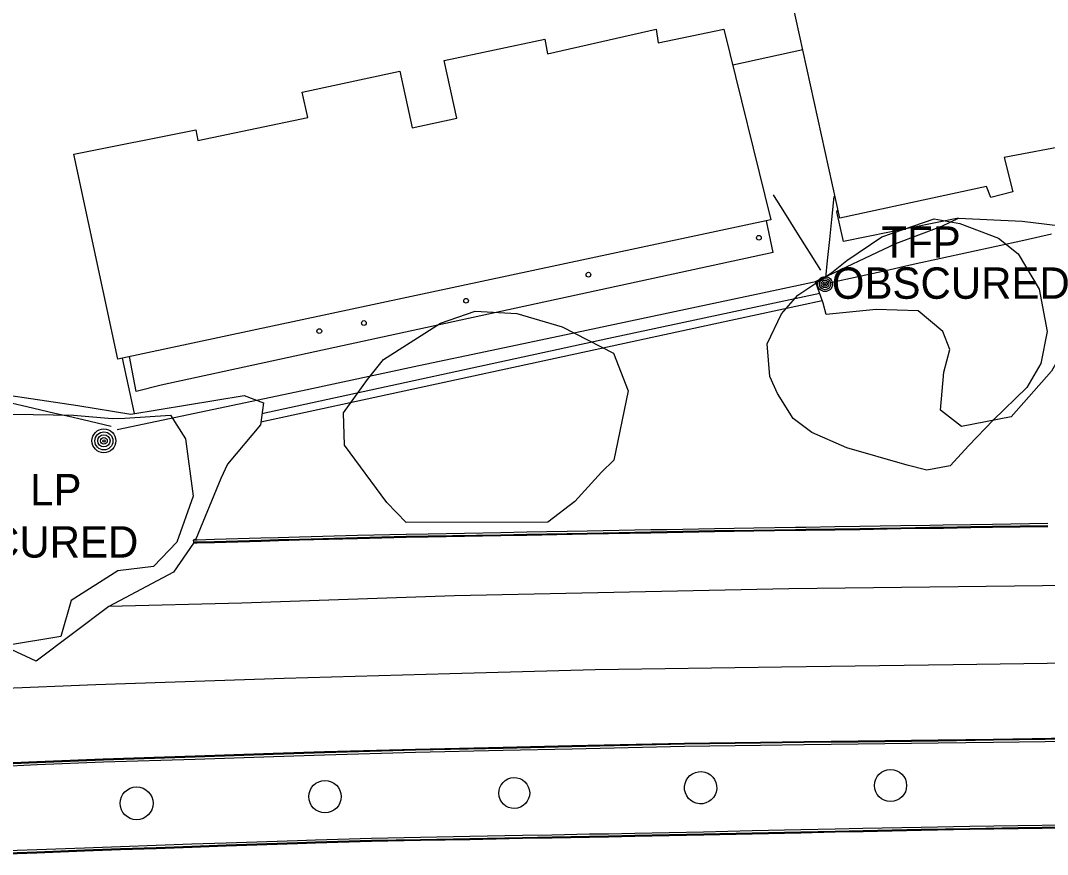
# Model space of a CAD drawing. Extents: x 368532 to 392481, y 10654822 to 10676899.
# Drawn here: x 388315.1 to 388478.7, y 10655694.6 to 10655827.5 of the extents above; entities that cross this region are included whole.
import ezdxf

# ---------------------------------------------------------------- set-up
doc = ezdxf.new("R2010")
doc.units = 0
for name, color, linetype in [('p_Catenary', 7, 'Continuous'), ('p_dtm obscured area', 7, 'Continuous'), ('p_dtm slab', 7, 'Continuous'), ('p_road - paved curb', 7, 'Continuous'), ('p_road paint stripe', 7, 'Continuous'), ('p_structure building', 7, 'Continuous'), ('p_structure fence', 7, 'Continuous'), ('p_structure unidentified', 7, 'Continuous'), ('p_structure wall', 7, 'Continuous'), ('p_utility general pole', 7, 'Continuous'), ('p_veg woods', 7, 'Continuous')]:
    doc.layers.add(name, color=color, linetype=linetype)

msp = doc.modelspace()

# ---------------------------------------------------------------- linework, layer by layer
at = {"layer": 'p_Catenary'}
for points in [[(388442.61, 10655787.67), (388440.42, 10655791.15), (388439.07, 10655793.31), (388436.6, 10655797.24), (388435.22, 10655799.44), (388435.06, 10655799.69), (388435.06, 10655799.69)], [(388443.38, 10655786.44), (388443.67, 10655789.21), (388444.01, 10655792.56), (388444.33, 10655795.73), (388444.7, 10655799.42)], [(388444.13, 10655785.72), (388448.53, 10655786.68), (388452.93, 10655787.65), (388457.33, 10655788.62), (388461.73, 10655789.58), (388466.13, 10655790.55), (388470.52, 10655791.52), (388474.92, 10655792.48), (388479.32, 10655793.45)], [(388330.53, 10655762.28), (388360.02, 10655768.53), (388378.57, 10655772.47), (388390.19, 10655774.93), (388401.8, 10655777.39), (388433.29, 10655784.07), (388443.04, 10655786.13)], [(388286.94, 10655772.71), (388289.18, 10655772.19), (388291.43, 10655771.67), (388293.67, 10655771.15), (388295.91, 10655770.63), (388298.16, 10655770.11), (388300.4, 10655769.59), (388302.64, 10655769.07), (388304.89, 10655768.56), (388307.13, 10655768.04), (388309.38, 10655767.52), (388311.62, 10655767), (388313.86, 10655766.48), (388316.11, 10655765.96), (388318.35, 10655765.44), (388320.59, 10655764.92), (388322.84, 10655764.41), (388325.08, 10655763.89), (388327.33, 10655763.37), (388329.57, 10655762.85)]]:
    msp.add_lwpolyline(points, dxfattribs=at)
at = {"layer": 'p_dtm obscured area'}
msp.add_lwpolyline([(388484.99, 10655785.36), (388482.15, 10655776.49), (388479.32, 10655771.61), (388472.94, 10655764.3), (388465.02, 10655762.77), (388461.67, 10655765.37), (388462.18, 10655771.44), (388463.16, 10655775.03), (388462.06, 10655777.93), (388458.08, 10655781.22), (388451.39, 10655781.41), (388443.43, 10655780.61), (388442.98, 10655782.43), (388441.76, 10655785.87), (388454.55, 10655791.92), (388461.89, 10655794.68), (388464.53, 10655795.94), (388474.65, 10655795.48), (388484.68, 10655794.26), (388485.23, 10655791.45)], close=True, dxfattribs=at)
msp.add_lwpolyline([(388305.66, 10655768.87), (388324.26, 10655766.1), (388332.7, 10655764.74), (388350.75, 10655767.7), (388353.85, 10655766.56), (388353.34, 10655763.03), (388348.07, 10655756.77), (388347.01, 10655754.51), (388343.04, 10655744.82), (388342.65, 10655744.67), (388342.66, 10655744.32), (388342.66, 10655744.17), (388339.47, 10655739.55), (388329.21, 10655734.07), (388317.63, 10655725.37), (388307.41, 10655730.13)], dxfattribs=at)
at = {"layer": 'p_dtm slab'}
for p, q in [((388445.14, 10655797), (388445.33, 10655797.25)), ((388435.02, 10655790.51), (388433.96, 10655795.56)), ((388446.21, 10655792.26), (388445.14, 10655797)), ((388464.53, 10655795.94), (388446.21, 10655792.26)), ((388435.02, 10655790.51), (388394.09, 10655781.65)), ((388394.09, 10655781.65), (388337.54, 10655769.34)), ((388333.56, 10655768.35), (388332.5, 10655773.9)), ((388337.54, 10655769.34), (388333.56, 10655768.35))]:
    msp.add_line(p, q, dxfattribs=at)
at = {"layer": 'p_road - paved curb'}
for p, q in [((388425.64, 10655746.47), (388418.09, 10655746.33)), ((388431.91, 10655746.57), (388425.64, 10655746.47)), ((388438.58, 10655746.68), (388431.91, 10655746.57)), ((388440.19, 10655746.7), (388438.58, 10655746.68)), ((388444.84, 10655746.77), (388440.19, 10655746.7)), ((388448.8, 10655746.83), (388444.84, 10655746.77)), ((388448.81, 10655746.48), (388444.85, 10655746.42)), ((388455.31, 10655746.94), (388448.8, 10655746.83)), ((388455.32, 10655746.59), (388448.81, 10655746.48)), ((388455.32, 10655746.44), (388448.81, 10655746.33)), ((388459.96, 10655747.01), (388455.31, 10655746.94)), ((388459.97, 10655746.66), (388455.32, 10655746.59)), ((388459.97, 10655746.51), (388455.32, 10655746.44)), ((388462.11, 10655747.04), (388459.96, 10655747.01)), ((388462.12, 10655746.69), (388459.97, 10655746.66)), ((388462.12, 10655746.54), (388459.97, 10655746.51)), ((388466.49, 10655747.11), (388462.11, 10655747.04)), ((388466.5, 10655746.76), (388462.12, 10655746.69)), ((388466.5, 10655746.61), (388462.12, 10655746.54)), ((388469.95, 10655747.17), (388466.49, 10655747.11)), ((388469.96, 10655746.82), (388466.5, 10655746.76)), ((388469.96, 10655746.67), (388466.5, 10655746.61)), ((388478.74, 10655747.29), (388469.95, 10655747.17)), ((388478.75, 10655746.94), (388469.96, 10655746.82)), ((388478.75, 10655746.79), (388469.96, 10655746.67)), ((388353.43, 10655744.96), (388346.04, 10655744.76)), ((388356.19, 10655745.04), (388353.43, 10655744.96)), ((388359.57, 10655745.14), (388356.19, 10655745.04)), ((388368.8, 10655745.39), (388359.57, 10655745.14)), ((388368.81, 10655745.04), (388359.58, 10655744.79)), ((388368.81, 10655744.89), (388359.58, 10655744.64)), ((388376.56, 10655745.58), (388368.8, 10655745.39)), ((388376.57, 10655745.23), (388368.81, 10655745.04)), ((388376.57, 10655745.08), (388368.81, 10655744.89)), ((388380.05, 10655745.64), (388376.56, 10655745.58)), ((388380.06, 10655745.29), (388376.57, 10655745.23)), ((388380.06, 10655745.14), (388376.57, 10655745.08)), ((388391.62, 10655745.83), (388380.05, 10655745.64)), ((388391.63, 10655745.48), (388380.06, 10655745.29)), ((388391.63, 10655745.33), (388380.06, 10655745.14)), ((388395.75, 10655745.92), (388391.62, 10655745.83)), ((388395.76, 10655745.57), (388391.63, 10655745.48)), ((388395.76, 10655745.42), (388391.63, 10655745.33)), ((388405.38, 10655746.09), (388395.75, 10655745.92)), ((388405.39, 10655745.74), (388395.76, 10655745.57)), ((388405.39, 10655745.59), (388395.76, 10655745.42)), ((388415.52, 10655746.28), (388405.38, 10655746.09)), ((388415.53, 10655745.93), (388405.39, 10655745.74)), ((388415.53, 10655745.78), (388405.39, 10655745.59)), ((388418.09, 10655746.33), (388415.52, 10655746.28)), ((388418.1, 10655745.98), (388415.53, 10655745.93)), ((388418.1, 10655745.83), (388415.53, 10655745.78)), ((388425.65, 10655746.12), (388418.1, 10655745.98)), ((388425.65, 10655745.97), (388418.1, 10655745.83)), ((388431.92, 10655746.22), (388425.65, 10655746.12)), ((388431.92, 10655746.07), (388425.65, 10655745.97)), ((388438.59, 10655746.33), (388431.92, 10655746.22)), ((388438.59, 10655746.18), (388431.92, 10655746.07)), ((388440.2, 10655746.35), (388438.59, 10655746.33)), ((388440.2, 10655746.2), (388438.59, 10655746.18)), ((388444.85, 10655746.42), (388440.2, 10655746.35)), ((388444.85, 10655746.27), (388440.2, 10655746.2)), ((388448.81, 10655746.33), (388444.85, 10655746.27)), ((388343.25, 10655744.68), (388342.65, 10655744.67)), ((388343.26, 10655744.33), (388342.66, 10655744.32)), ((388343.26, 10655744.18), (388342.66, 10655744.17)), ((388346.04, 10655744.76), (388343.25, 10655744.68)), ((388346.05, 10655744.41), (388343.26, 10655744.33)), ((388346.05, 10655744.26), (388343.26, 10655744.18)), ((388353.44, 10655744.61), (388346.05, 10655744.41)), ((388353.44, 10655744.46), (388346.05, 10655744.26)), ((388356.2, 10655744.69), (388353.44, 10655744.61)), ((388356.2, 10655744.54), (388353.44, 10655744.46)), ((388359.58, 10655744.79), (388356.2, 10655744.69)), ((388359.58, 10655744.64), (388356.2, 10655744.54)), ((388402.96, 10655711.93), (388420.88, 10655712.34)), ((388402.96, 10655711.78), (388420.88, 10655712.19)), ((388420.88, 10655712.34), (388433, 10655712.5)), ((388420.88, 10655712.19), (388433, 10655712.35)), ((388433, 10655712.5), (388439.96, 10655712.6)), ((388433, 10655712.35), (388439.96, 10655712.45)), ((388433.01, 10655712), (388439.97, 10655712.1)), ((388439.96, 10655712.6), (388448.56, 10655712.7)), ((388439.96, 10655712.45), (388448.56, 10655712.55)), ((388439.97, 10655712.1), (388448.57, 10655712.2)), ((388448.56, 10655712.7), (388461.27, 10655712.86)), ((388448.56, 10655712.55), (388461.27, 10655712.71)), ((388448.57, 10655712.2), (388461.28, 10655712.36)), ((388461.27, 10655712.86), (388470.08, 10655712.97)), ((388461.27, 10655712.71), (388470.08, 10655712.82)), ((388461.28, 10655712.36), (388470.09, 10655712.47)), ((388470.08, 10655712.97), (388508.26, 10655713.54)), ((388470.08, 10655712.82), (388508.26, 10655713.39)), ((388470.09, 10655712.47), (388508.27, 10655713.04)), ((388342.93, 10655710.28), (388355.39, 10655710.7)), ((388342.93, 10655710.13), (388355.39, 10655710.55)), ((388355.39, 10655710.7), (388363.55, 10655710.96)), ((388355.39, 10655710.55), (388363.55, 10655710.81)), ((388355.41, 10655710.2), (388363.57, 10655710.46)), ((388363.55, 10655710.96), (388378.03, 10655711.38)), ((388363.55, 10655710.81), (388378.03, 10655711.23)), ((388363.57, 10655710.46), (388378.04, 10655710.88)), ((388378.03, 10655711.38), (388391.99, 10655711.68)), ((388378.03, 10655711.23), (388391.99, 10655711.53)), ((388378.04, 10655710.88), (388392, 10655711.18)), ((388391.99, 10655711.68), (388402.96, 10655711.93)), ((388391.99, 10655711.53), (388402.96, 10655711.78)), ((388392, 10655711.18), (388402.97, 10655711.43)), ((388402.97, 10655711.43), (388420.89, 10655711.84)), ((388420.89, 10655711.84), (388433.01, 10655712)), ((388302.67, 10655708.71), (388317.75, 10655709.41)), ((388302.68, 10655708.56), (388317.76, 10655709.26)), ((388302.69, 10655708.21), (388317.77, 10655708.91)), ((388317.75, 10655709.41), (388328.31, 10655709.83)), ((388317.76, 10655709.26), (388328.32, 10655709.68)), ((388317.77, 10655708.91), (388328.33, 10655709.33)), ((388328.31, 10655709.83), (388342.93, 10655710.28)), ((388328.32, 10655709.68), (388342.93, 10655710.13)), ((388328.33, 10655709.33), (388342.95, 10655709.78)), ((388342.95, 10655709.78), (388355.41, 10655710.2)), ((388466.34, 10655699.04), (388458.6, 10655698.9)), ((388474, 10655699.15), (388466.34, 10655699.04)), ((388481.68, 10655699.27), (388474, 10655699.15)), ((388386.7, 10655697.43), (388378.82, 10655697.28)), ((388395.08, 10655697.6), (388386.7, 10655697.43)), ((388399.78, 10655697.68), (388395.08, 10655697.6)), ((388405.77, 10655697.79), (388399.78, 10655697.68)), ((388405.78, 10655697.44), (388399.79, 10655697.33)), ((388408.78, 10655697.84), (388405.77, 10655697.79)), ((388408.79, 10655697.49), (388405.78, 10655697.44)), ((388412.95, 10655697.93), (388408.78, 10655697.84)), ((388412.96, 10655697.58), (388408.79, 10655697.49)), ((388412.96, 10655697.43), (388408.79, 10655697.34)), ((388423.94, 10655698.15), (388412.95, 10655697.93)), ((388423.95, 10655697.8), (388412.96, 10655697.58)), ((388423.95, 10655697.65), (388412.96, 10655697.43)), ((388431.68, 10655698.32), (388423.94, 10655698.15)), ((388431.69, 10655697.97), (388423.95, 10655697.8)), ((388431.69, 10655697.82), (388423.95, 10655697.65)), ((388439.41, 10655698.49), (388431.68, 10655698.32)), ((388439.42, 10655698.14), (388431.69, 10655697.97)), ((388439.42, 10655697.99), (388431.69, 10655697.82)), ((388444.88, 10655698.61), (388439.41, 10655698.49)), ((388444.89, 10655698.26), (388439.42, 10655698.14)), ((388444.89, 10655698.11), (388439.42, 10655697.99)), ((388449.31, 10655698.71), (388444.88, 10655698.61)), ((388449.32, 10655698.36), (388444.89, 10655698.26)), ((388449.32, 10655698.21), (388444.89, 10655698.11)), ((388458.6, 10655698.9), (388449.31, 10655698.71)), ((388458.61, 10655698.55), (388449.32, 10655698.36)), ((388458.61, 10655698.4), (388449.32, 10655698.21)), ((388466.35, 10655698.69), (388458.61, 10655698.55)), ((388466.35, 10655698.54), (388458.61, 10655698.4)), ((388474.01, 10655698.8), (388466.35, 10655698.69)), ((388474.01, 10655698.65), (388466.35, 10655698.54)), ((388481.69, 10655698.92), (388474.01, 10655698.8)), ((388481.69, 10655698.77), (388474.01, 10655698.65)), ((388331.05, 10655695.81), (388325.32, 10655695.59)), ((388336.73, 10655696), (388331.05, 10655695.81)), ((388342.43, 10655696.2), (388336.73, 10655696)), ((388342.44, 10655695.85), (388336.74, 10655695.65)), ((388347.86, 10655696.39), (388342.43, 10655696.2)), ((388347.87, 10655696.04), (388342.44, 10655695.85)), ((388347.88, 10655695.89), (388342.45, 10655695.7)), ((388359.22, 10655696.77), (388347.86, 10655696.39)), ((388359.23, 10655696.42), (388347.87, 10655696.04)), ((388359.24, 10655696.27), (388347.88, 10655695.89)), ((388362.1, 10655696.88), (388359.22, 10655696.77)), ((388362.11, 10655696.53), (388359.23, 10655696.42)), ((388362.12, 10655696.38), (388359.24, 10655696.27)), ((388371.02, 10655697.14), (388362.1, 10655696.88)), ((388371.03, 10655696.79), (388362.11, 10655696.53)), ((388371.03, 10655696.64), (388362.12, 10655696.38)), ((388378.82, 10655697.28), (388371.02, 10655697.14)), ((388378.83, 10655696.93), (388371.03, 10655696.79)), ((388378.83, 10655696.78), (388371.03, 10655696.64)), ((388386.71, 10655697.08), (388378.83, 10655696.93)), ((388386.71, 10655696.93), (388378.83, 10655696.78)), ((388395.09, 10655697.25), (388386.71, 10655697.08)), ((388395.09, 10655697.1), (388386.71, 10655696.93)), ((388399.79, 10655697.33), (388395.09, 10655697.25)), ((388399.79, 10655697.18), (388395.09, 10655697.1)), ((388405.78, 10655697.29), (388399.79, 10655697.18)), ((388408.79, 10655697.34), (388405.78, 10655697.29)), ((388317.73, 10655695.31), (388311.01, 10655695.08)), ((388317.74, 10655694.96), (388311.02, 10655694.73)), ((388317.75, 10655694.81), (388311.03, 10655694.58)), ((388325.32, 10655695.59), (388317.73, 10655695.31)), ((388325.33, 10655695.24), (388317.74, 10655694.96)), ((388325.34, 10655695.09), (388317.75, 10655694.81)), ((388331.06, 10655695.46), (388325.33, 10655695.24)), ((388331.07, 10655695.31), (388325.34, 10655695.09)), ((388336.74, 10655695.65), (388331.06, 10655695.46)), ((388336.75, 10655695.5), (388331.07, 10655695.31)), ((388342.45, 10655695.7), (388336.75, 10655695.5))]:
    msp.add_line(p, q, dxfattribs=at)
at = {"layer": 'p_road paint stripe'}
for p, q in [((388437.49, 10655736.88), (388384.26, 10655735.77)), ((388485.46, 10655737.49), (388437.49, 10655736.88)), ((388384.26, 10655735.77), (388350.36, 10655734.63)), ((388350.36, 10655734.63), (388329.21, 10655734.07)), ((388406.65, 10655723.99), (388383.53, 10655723.38)), ((388436.34, 10655724.43), (388406.65, 10655723.99)), ((388463.68, 10655724.78), (388436.34, 10655724.43)), ((388486.38, 10655725.12), (388463.68, 10655724.78)), ((388357.11, 10655722.63), (388327.12, 10655721.59)), ((388383.53, 10655723.38), (388357.11, 10655722.63)), ((388327.12, 10655721.59), (388287.77, 10655720.05))]:
    msp.add_line(p, q, dxfattribs=at)
at = {"layer": 'p_structure building'}
msp.add_lwpolyline([(388482.45, 10655807.65), (388471.8, 10655805.63), (388473.21, 10655800.18), (388469.66, 10655799.28), (388469, 10655801.01), (388445.61, 10655795.97), (388438.04, 10655830.5), (388454.85, 10655834.27), (388455.45, 10655832.18), (388482.57, 10655838.34)], dxfattribs=at)
msp.add_lwpolyline([(388434.65, 10655795.71), (388330.63, 10655773.5), (388323.61, 10655806.15), (388343.06, 10655810.04), (388343.35, 10655808.35), (388360.9, 10655811.99), (388359.98, 10655816.02), (388375.53, 10655819.38), (388377.53, 10655810.38), (388384.62, 10655811.9), (388382.62, 10655821.11), (388398.64, 10655824.49), (388399.09, 10655822.14), (388416.39, 10655826.07), (388416.7, 10655823.91), (388427.14, 10655826.1)], close=True, dxfattribs=at)
at = {"layer": 'p_structure fence'}
for p, q in [((388439.73, 10655822.8), (388428.57, 10655820.33)), ((388442.84, 10655782.8), (388425.58, 10655779.05)), ((388425.58, 10655779.05), (388353.4, 10655763.48)), ((388333.28, 10655764.83), (388331.38, 10655773.66))]:
    msp.add_line(p, q, dxfattribs=at)
at = {"layer": 'p_structure unidentified'}
for centre, radius in [((388432.74, 10655792.84), 0.375), ((388405.59, 10655786.96), 0.375), ((388386.09, 10655782.81), 0.375), ((388369.82, 10655779.26), 0.375), ((388362.72, 10655777.97), 0.375), ((388453.71, 10655705.57), 2.56), ((388363.62, 10655703.79), 2.57), ((388333.62, 10655702.73), 2.62)]:
    msp.add_circle(centre, radius, dxfattribs=at)
for centre, major_axis, ratio in [((388423.46, 10655705.22), (-2.55, -0.33), 0.999977), ((388393.77, 10655704.37), (-2.4, -0.54), 0.999828)]:
    msp.add_ellipse(centre, major_axis=major_axis, ratio=ratio, dxfattribs=at)
at = {"layer": 'p_structure wall'}
for p, q in [((388442.43, 10655783.97), (388408.85, 10655776.77)), ((388408.85, 10655776.77), (388353.59, 10655764.78))]:
    msp.add_line(p, q, dxfattribs=at)
at = {"layer": 'p_utility general pole'}
for centre, radius in [((388443.28, 10655785.46), 1.19), ((388443.28, 10655785.46), 0.901), ((388443.28, 10655785.46), 0.608), ((388443.28, 10655785.46), 0.337), ((388443.28, 10655785.46), 0.12), ((388328.41, 10655760.48), 1.9), ((388328.41, 10655760.48), 1.44), ((388328.41, 10655760.48), 0.973), ((388328.41, 10655760.48), 0.539), ((388328.41, 10655760.48), 0.192)]:
    msp.add_circle(centre, radius, dxfattribs=at)
at = {"layer": 'p_veg woods'}
msp.add_lwpolyline([(388456.38, 10655756.6), (388446.75, 10655759.36), (388441.17, 10655761.81), (388438.21, 10655764.03), (388435.72, 10655768.05), (388434.5, 10655770.75), (388434.07, 10655775.94), (388436.34, 10655780.74), (388438.95, 10655783.7), (388444.34, 10655787.33), (388446.75, 10655789.23), (388452.32, 10655792.99), (388460.64, 10655795.84), (388464.74, 10655795.11), (388470.91, 10655792.79), (388474.01, 10655790.3), (388477.4, 10655784.64), (388478.66, 10655777.93), (388477.64, 10655772.8), (388475.44, 10655768.98), (388470.06, 10655763.78), (388466.17, 10655759.74), (388463.19, 10655756.49), (388459.49, 10655755.82)], close=True, dxfattribs=at)
for points in [[(388376.55, 10655747.45), (388373.46, 10655750.68), (388366.75, 10655759.79), (388366.55, 10655764.94), (388370.41, 10655770.28), (388372.97, 10655773.44), (388382.02, 10655779.22), (388387.57, 10655781.17), (388394.18, 10655780.75), (388401.39, 10655778.67), (388409.56, 10655774.45), (388411.94, 10655768.43), (388409.63, 10655757.41), (388407.66, 10655755.47), (388403.43, 10655750.8), (388399.14, 10655747.55)], [(388312.92, 10655727.86), (388311.65, 10655729.92), (388309.19, 10655732.29), (388302.51, 10655735.15), (388299.43, 10655741.01), (388296.41, 10655747.19), (388292.35, 10655751.95), (388291.73, 10655755.27), (388292.36, 10655760.22), (388297.4, 10655764.38), (388302.23, 10655765.26), (388309.87, 10655765.51), (388313.89, 10655764.76), (388323.59, 10655764.6), (388329.72, 10655764.02), (388331.76, 10655764.09), (388339, 10655764.55), (388341.42, 10655760.82), (388342.62, 10655751.69), (388340, 10655744.36), (388336.29, 10655740.45), (388330.63, 10655739.78), (388323.17, 10655735.07), (388321.55, 10655729.31)], [(388399.14, 10655747.55), (388376.55, 10655747.45)], [(388321.55, 10655729.31), (388312.92, 10655727.86)]]:
    msp.add_lwpolyline(points, dxfattribs=at)

# ---------------------------------------------------------------- texts
at = {"layer": 'p_dtm obscured area'}
for p in [(388442.5, 10655783.12), (388294.14, 10655741.88)]:
    msp.add_text(' OBSCURED', height=5, dxfattribs=at).set_placement(p)
at = {"layer": 'p_utility general pole'}
for s, p in [('TFP', (388452.26, 10655789.65)), ('LP', (388316.66, 10655750.21))]:
    msp.add_text(s, height=5, dxfattribs=at).set_placement(p)

doc.saveas('drawing.dxf')
